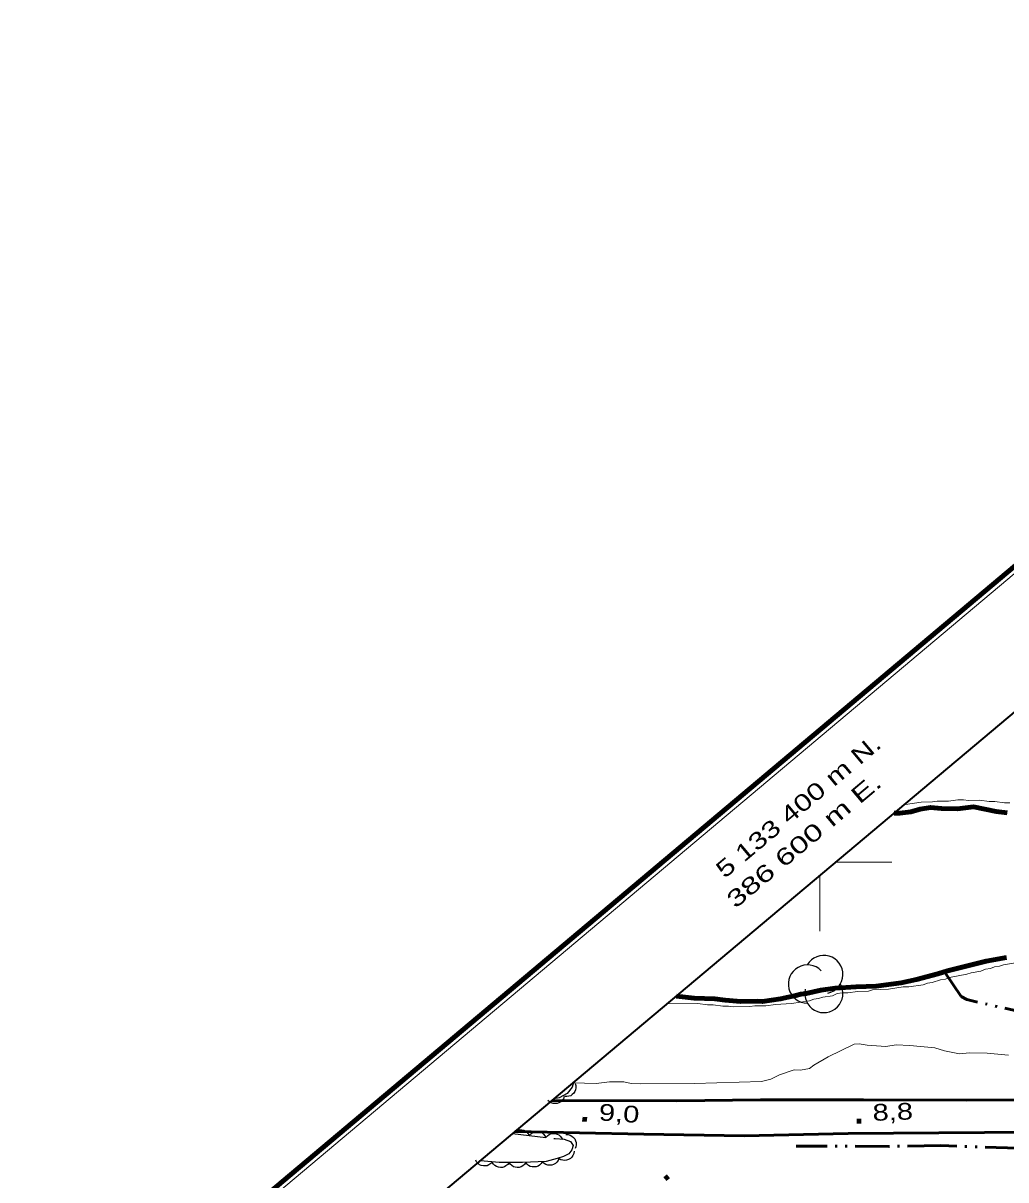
# Model space of a CAD drawing. Extents: x 386081 to 389416, y 5130568 to 5134082.
# Drawn here: x 386457.1 to 386633.3, y 5133343 to 5133550.4 of the extents above; entities that cross this region are included whole.
import ezdxf
from ezdxf.enums import TextEntityAlignment as Align

# ---------------------------------------------------------------- set-up
doc = ezdxf.new("R2010")
doc.units = 0
doc.header["$LTSCALE"] = 1.2
for name, pattern in [('DASH_DOUBLE_DOT', [9.2, 5, -1.2, 0.3, -1.2, 0.3, -1.2]), ('DOT_DASHED', [7.7, 5, -1.2, 0.3, -1.2]), ('LONG_DASHED', [7.5, 6, -1.5])]:
    doc.linetypes.add(name, pattern=pattern)
for name, color, linetype, lineweight in [('2', 7, 'Continuous', 13), ('21', 7, 'LONG_DASHED', 35), ('3', 7, 'Continuous', 140), ('4', 7, 'DASH_DOUBLE_DOT', 53), ('44', 7, 'Continuous', 25), ('60', 7, 'Continuous', 13), ('61', 7, 'Continuous', 13)]:
    doc.layers.add(name, color=color, linetype=linetype, lineweight=lineweight)

msp = doc.modelspace()

# ---------------------------------------------------------------- linework, layer by layer
at = {"layer": '2'}
for points in [[(386634.07, 5133410.61), (386633.07, 5133410.61), (386631.34, 5133410.84), (386630.34, 5133410.84), (386628.6, 5133411.07), (386626.62, 5133411.06), (386625.75, 5133411.18), (386624.75, 5133411.17), (386623.02, 5133410.91), (386621.03, 5133410.9), (386620.16, 5133410.77), (386618.17, 5133410.76), (386615.31, 5133410.33)], [(386572.75, 5133374.59), (386578.12, 5133374.62), (386579.86, 5133374.39), (386580.86, 5133374.4), (386582.6, 5133374.16), (386583.59, 5133374.17), (386584.46, 5133374.05), (386587.45, 5133374.07), (386588.32, 5133374.2), (386590.31, 5133374.22), (386592.05, 5133374.47), (386594.91, 5133374.62), (386598.14, 5133375.14), (386598.89, 5133375.39), (386599.76, 5133375.52), (386600.5, 5133375.77), (386602.24, 5133376.03), (386603.11, 5133376.41), (386603.98, 5133376.54), (386604.98, 5133376.54), (386606.72, 5133376.8), (386608.7, 5133376.82), (386609.45, 5133377.07), (386612.31, 5133377.21), (386614.92, 5133377.6), (386615.91, 5133377.61), (386618.52, 5133378), (386619.26, 5133378.25), (386620.13, 5133378.38), (386621.63, 5133378.89), (386622.49, 5133379.02), (386623.24, 5133379.27), (386626.35, 5133379.91), (386627.09, 5133380.16), (386628.83, 5133380.42), (386629.7, 5133380.8), (386630.57, 5133380.93), (386631.31, 5133381.18), (386632.18, 5133381.31), (386632.93, 5133381.56), (386636.16, 5133382.08)], [(386555.71, 5133360.38), (386559.88, 5133360.28), (386562.29, 5133360.58), (386564.85, 5133360.58), (386566.17, 5133360.28), (386567.79, 5133360.24), (386577.51, 5133360.29), (386589.5, 5133360.66), (386591.2, 5133361.08), (386592.72, 5133361.82), (386595.4, 5133362.76), (386596.49, 5133362.67), (386598.1, 5133362.99), (386598.88, 5133363.57), (386601.45, 5133365.09), (386606.11, 5133367.34), (386607.05, 5133367.38), (386608.45, 5133367.15), (386611.82, 5133366.94), (386613.64, 5133367.2), (386616.1, 5133367.13), (386620.62, 5133366.67), (386622.35, 5133366.13), (386625.02, 5133365.63), (386626.8, 5133365.78), (386629.98, 5133365.73), (386633.79, 5133365.34)]]:
    msp.add_lwpolyline(points, dxfattribs=at)
at = {"layer": '21', "linetype": 'Continuous', "lineweight": 53}
for points in [[(386551.97, 5133357.24), (386574.35, 5133357.17), (386589.35, 5133357.37), (386607.8, 5133357.38), (386626.32, 5133357.28), (386657.75, 5133357.38), (386699.58, 5133356.59), (386720.33, 5133356.59), (386738.37, 5133355.93), (386752.42, 5133354.88), (386778.94, 5133353.21), (386790.5, 5133352.72), (386797.94, 5133352.54), (386801.3, 5133353.2), (386805.14, 5133355.65), (386806.91, 5133357.93), (386807.6, 5133360.21), (386807.75, 5133361.42)], [(386645.78, 5133351.65), (386605.06, 5133351.34), (386586.38, 5133350.92), (386568.44, 5133351.18), (386545.37, 5133351.69)]]:
    msp.add_lwpolyline(points, dxfattribs=at)
at = {"layer": '3'}
for p, q in [((386557.41, 5133353.91), (386558.2, 5133353.85)), ((386606.61, 5133353.51), (386607.41, 5133353.53)), ((386572.26, 5133343.71), (386572.77, 5133343.1))]:
    msp.add_line(p, q, dxfattribs=at)
at = {"layer": '4', "linetype": 'Continuous', "lineweight": 90}
for points in [[(386633.56, 5133408.83), (386631.6, 5133409.06), (386627.56, 5133409.88), (386624.68, 5133409.54), (386621.8, 5133409.57), (386619.84, 5133409.8), (386617.94, 5133409.47), (386616.29, 5133409.02), (386614.33, 5133408.76), (386613.28, 5133408.74)], [(386574.26, 5133375.97), (386577.43, 5133375.6), (386581.17, 5133375.46), (386583.01, 5133375.23), (386585.83, 5133375.01), (386588.77, 5133375.05), (386589.69, 5133374.99), (386592.94, 5133375.46), (386595.7, 5133376.04), (386596.55, 5133376.3), (386597.53, 5133376.43), (386600.17, 5133377.01), (386602.74, 5133377.41), (386606.47, 5133377.63), (386610.09, 5133377.73), (386614.56, 5133378.33), (386617.31, 5133378.92), (386621.11, 5133379.94), (386622.88, 5133380.51), (386629.8, 5133382.25), (386633.47, 5133382.9)]]:
    msp.add_lwpolyline(points, dxfattribs=at)
at = {"layer": '4'}
for points in [[(386665.82, 5133360.32), (386664.87, 5133364.92), (386664.26, 5133365.84), (386662.97, 5133367.05), (386661.86, 5133367.59), (386660, 5133368.08), (386652.16, 5133369.84), (386639.02, 5133372.45), (386626.31, 5133375.32), (386625.33, 5133375.9), (386622.33, 5133380.32)], [(386707.36, 5133349.57), (386697.73, 5133349.18), (386686.77, 5133349.32), (386677.9, 5133349.34), (386667.54, 5133350.3), (386666.77, 5133349.79), (386660.92, 5133349.59), (386655.28, 5133349.01), (386645.77, 5133348.71), (386635.6, 5133348.71), (386621.7, 5133349.15), (386612.34, 5133349), (386595.72, 5133349.08)]]:
    msp.add_lwpolyline(points, dxfattribs=at)
at = {"layer": '44', "linetype": 'DOT_DASHED'}
for points in [[(386555.81, 5133360.46), (386555.55, 5133359.63), (386554.65, 5133358.48), (386553.23, 5133357.73), (386552.31, 5133357.51)], [(386544.89, 5133351.3), (386552.52, 5133350.4), (386554.13, 5133350.28), (386555.24, 5133349.9), (386555.73, 5133349.16), (386555.48, 5133348.42), (386554.98, 5133347.68), (386553.99, 5133347.19), (386552.87, 5133346.82), (386550.89, 5133346.33), (386546.68, 5133346.1), (386542.47, 5133346.12), (386539.13, 5133346.45)]]:
    msp.add_lwpolyline(points, dxfattribs=at)
at = {"layer": '44'}
for points in [[(386556.09, 5133360.31), (386556.21, 5133359.92), (386556.22, 5133359.51), (386556.18, 5133359.18), (386556.04, 5133358.86), (386555.84, 5133358.55), (386555.56, 5133358.29), (386555.3, 5133358.1), (386554.96, 5133357.99), (386554.6, 5133357.93), (386554.24, 5133357.95)], [(386554.14, 5133357.95), (386553.99, 5133357.56), (386553.75, 5133357.23), (386553.51, 5133357), (386553.2, 5133356.83), (386552.85, 5133356.72), (386552.47, 5133356.69), (386552.14, 5133356.7), (386551.81, 5133356.83), (386551.49, 5133357.01), (386551.22, 5133357.25)], [(386544.89, 5133351.3), (386545.16, 5133351.62), (386545.51, 5133351.83), (386545.81, 5133351.97), (386546.16, 5133352.02), (386546.52, 5133352.01), (386546.89, 5133351.9), (386547.19, 5133351.78), (386547.46, 5133351.55), (386547.7, 5133351.27), (386547.87, 5133350.95)], [(386547.87, 5133350.95), (386548.14, 5133351.26), (386548.49, 5133351.48), (386548.79, 5133351.62), (386549.13, 5133351.67), (386549.5, 5133351.66), (386549.87, 5133351.55), (386550.17, 5133351.43), (386550.44, 5133351.2), (386550.68, 5133350.92), (386550.85, 5133350.6)], [(386550.85, 5133350.6), (386551.12, 5133350.91), (386551.47, 5133351.13), (386551.77, 5133351.27), (386552.11, 5133351.32), (386552.48, 5133351.31), (386552.85, 5133351.2), (386553.15, 5133351.07), (386553.42, 5133350.85), (386553.66, 5133350.57), (386553.83, 5133350.25)], [(386554.43, 5133351.13), (386554.85, 5133351.12), (386555.23, 5133351), (386555.53, 5133350.86), (386555.8, 5133350.63), (386556.03, 5133350.34), (386556.18, 5133349.99), (386556.28, 5133349.68), (386556.28, 5133349.32), (386556.22, 5133348.96), (386556.08, 5133348.62)], [(386555.91, 5133348.14), (386555.85, 5133347.72), (386555.68, 5133347.35), (386555.5, 5133347.08), (386555.24, 5133346.84), (386554.92, 5133346.65), (386554.56, 5133346.54), (386554.23, 5133346.48), (386553.89, 5133346.52), (386553.53, 5133346.63), (386553.22, 5133346.81)], [(386541.26, 5133346.24), (386540.99, 5133345.92), (386540.65, 5133345.69), (386540.35, 5133345.55), (386540.01, 5133345.5), (386539.64, 5133345.5), (386539.27, 5133345.6), (386538.96, 5133345.72), (386538.69, 5133345.94), (386538.44, 5133346.22), (386538.27, 5133346.53)], [(386544.25, 5133346.11), (386544.02, 5133345.77), (386543.7, 5133345.51), (386543.42, 5133345.34), (386543.08, 5133345.25), (386542.71, 5133345.22), (386542.33, 5133345.29), (386542.02, 5133345.38), (386541.72, 5133345.57), (386541.45, 5133345.83), (386541.25, 5133346.13)], [(386547.25, 5133346.1), (386547.02, 5133345.75), (386546.7, 5133345.5), (386546.42, 5133345.33), (386546.08, 5133345.24), (386545.71, 5133345.21), (386545.33, 5133345.27), (386545.02, 5133345.36), (386544.72, 5133345.56), (386544.45, 5133345.81), (386544.25, 5133346.11)], [(386550.25, 5133346.29), (386550.03, 5133345.94), (386549.73, 5133345.66), (386549.46, 5133345.48), (386549.12, 5133345.37), (386548.76, 5133345.32), (386548.38, 5133345.36), (386548.06, 5133345.43), (386547.75, 5133345.61), (386547.47, 5133345.84), (386547.25, 5133346.13)], [(386553.18, 5133346.9), (386553.03, 5133346.5), (386552.79, 5133346.18), (386552.56, 5133345.94), (386552.25, 5133345.78), (386551.9, 5133345.66), (386551.52, 5133345.63), (386551.19, 5133345.64), (386550.86, 5133345.76), (386550.53, 5133345.93), (386550.27, 5133346.18)]]:
    msp.add_lwpolyline(points, dxfattribs=at)
for centre, start, end in [((386597.747, 5133378.128), 44.11537, 269.80396), ((386600.689, 5133379.838), 282.26917, 149.72626), ((386600.689, 5133376.417), 166.93686, 29.62122)]:
    msp.add_arc(centre, 3.421, start, end, dxfattribs=at)
at = {"layer": '60'}
msp.add_line((386082.87, 5132988.02), (387383.05, 5134080.13), dxfattribs=at)
at = {"layer": '60', "lineweight": 158}
msp.add_lwpolyline([(386081.46, 5132988.14), (387383.17, 5134081.54), (389415.62, 5131661.88), (388113.9, 5130568.48)], close=True, dxfattribs=at)
at = {"layer": '60', "lineweight": 35}
msp.add_lwpolyline([(386109.63, 5132985.69), (387380.72, 5134053.36), (389052.99, 5132062.51), (387781.9, 5130994.83)], close=True, dxfattribs=at)
at = {"layer": '61'}
for p, q in [((386602.88, 5133400), (386612.88, 5133400)), ((386600, 5133397.58), (386600, 5133387.58))]:
    msp.add_line(p, q, dxfattribs=at)

# ---------------------------------------------------------------- texts
at = {"layer": '3', "width": 1.3}
for s, rotation, p in [('9,0    ', 356.276, (386560.28, 5133353.68)), ('8,8    ', 2.185, (386609.49, 5133353.58))]:
    msp.add_text(s, height=3, rotation=rotation, dxfattribs=at).set_placement(p)
at = {"layer": '61'}
for s, width, p in [('5 133 400 m N.', 1.35, (386597.085, 5133408.843)), ('386 600 m E.', 1.45, (386598.08, 5133402.67))]:
    msp.add_text(s, height=3, rotation=40.03, dxfattribs=dict(at, width=width)).set_placement(p, align=Align.CENTER)

doc.saveas('drawing.dxf')
